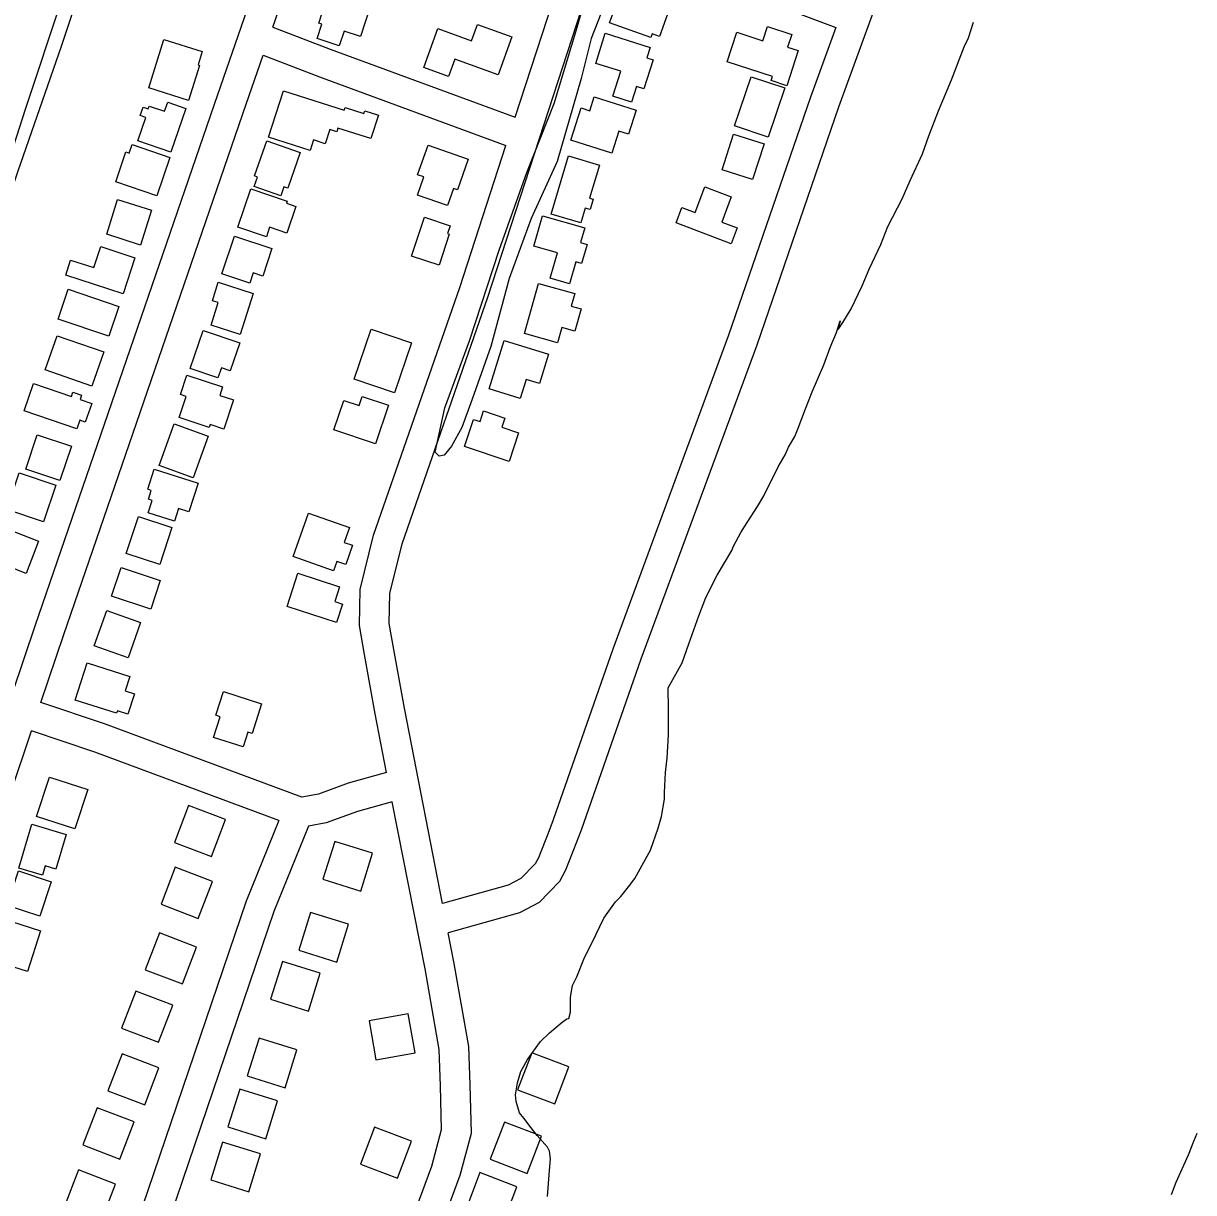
# Model space of a CAD drawing. Extents: x 3625074 to 3663148, y 511451 to 537151.
# Drawn here: x 3651956 to 3653136, y 523919 to 525098 of the extents above; entities that cross this region are included whole.
import ezdxf

# ---------------------------------------------------------------- set-up
doc = ezdxf.new("R2010")
doc.units = 0
for name, color, linetype in [('V-BLDG-OTLN', 7, 'Continuous'), ('V-ROAD-CNTR', 7, 'Continuous'), ('V-SITE-VEGE', 7, 'Continuous'), ('V-TOPO-SHOR', 7, 'Continuous')]:
    doc.layers.add(name, color=color, linetype=linetype)

msp = doc.modelspace()

# ---------------------------------------------------------------- linework, layer by layer
at = {"layer": 'V-BLDG-OTLN'}
for points in [[(3652561.1, 525135.8), (3652602.1, 525120.8), (3652598.2, 525110.2), (3652605.9, 525107.4), (3652597.7, 525084.8), (3652590.4, 525087.5), (3652589, 525083.6), (3652547.5, 525098.7)], [(3652261.4, 525128.2), (3652305.8, 525113.8), (3652296.3, 525084.7), (3652279.7, 525090.2), (3652274.9, 525075.5), (3652252.6, 525082.8), (3652257.3, 525097.2), (3652254.4, 525098.2), (3652257.4, 525107.6), (3652254.9, 525108.4)], [(3652360.2, 525053.4), (3652374.4, 525092.7), (3652408.4, 525080.3), (3652414.4, 525097), (3652449.1, 525084.4), (3652435.2, 525046.1), (3652391.5, 525061.9), (3652385.2, 525044.3)], [(3652666, 525059.2), (3652675.7, 525089.1), (3652702.1, 525080.5), (3652706.8, 525094.8), (3652731.3, 525086.9), (3652727.1, 525074), (3652737.7, 525070.5), (3652726.2, 525035.1), (3652710.5, 525040.3), (3652711.8, 525044.4)], [(3652122.9, 525020.3), (3652082.8, 525032.8), (3652098, 525081.6), (3652136.7, 525069.6), (3652132.5, 525056), (3652133.9, 525055.6)], [(3652591.4, 525061.3), (3652582.1, 525031.9), (3652574.6, 525034.3), (3652569.6, 525018.6), (3652550.8, 525024.6), (3652558.8, 525049.7), (3652533.6, 525057.6), (3652543.2, 525088), (3652588.3, 525073.7), (3652585, 525063.3)], [(3652724.2, 525032.8), (3652707.4, 524983.1), (3652673.5, 524994.5), (3652690.3, 525044.2)], [(3652218.8, 525030.1), (3652279.9, 525010.4), (3652280.7, 525013.2), (3652299.7, 525007.1), (3652300.6, 525009.9), (3652314.4, 525005.4), (3652306.7, 524981.7), (3652273.6, 524992.4), (3652272.3, 524988.5), (3652265.4, 524990.8), (3652260.8, 524976.6), (3652248.9, 524980.4), (3652245.4, 524969.8), (3652203.7, 524983.2)], [(3652532.1, 525023.8), (3652574.2, 525010.5), (3652566.5, 524986.3), (3652557, 524989.3), (3652549.9, 524967), (3652508.5, 524980.2), (3652518.8, 525012.7), (3652527.6, 525009.9)], [(3652105.2, 524968), (3652071.8, 524979.5), (3652079.8, 525002.9), (3652074.2, 525004.9), (3652077.2, 525013.5), (3652082.3, 525011.7), (3652083.3, 525014.6), (3652098.7, 525009.3), (3652101.9, 525018.5), (3652120.3, 525012.2)], [(3652090.8, 524924), (3652049.5, 524938), (3652059.8, 524968.3), (3652063.1, 524967.1), (3652066.1, 524975.7), (3652104, 524962.8)], [(3652189.4, 524944.1), (3652201.7, 524979.4), (3652235.6, 524967.6), (3652223.1, 524931.7), (3652219.1, 524933.1), (3652216, 524924.1), (3652189.1, 524933.5), (3652192.4, 524943)], [(3652661.1, 524950.2), (3652672.6, 524986.3), (3652703.4, 524976.5), (3652691.8, 524940.4)], [(3652353.9, 524945.3), (3652364.4, 524975.1), (3652404.8, 524961), (3652394, 524930.2), (3652390.1, 524931.5), (3652384, 524914.2), (3652353.8, 524924.8), (3652360.3, 524943.1)], [(3652518.4, 524896.8), (3652488.6, 524905.7), (3652506.1, 524964.4), (3652537.4, 524955.1), (3652527.4, 524921.7), (3652531, 524920.6), (3652527.9, 524910.1), (3652522.8, 524911.6)], [(3652172.7, 524892.5), (3652185.7, 524931), (3652222.3, 524918.6), (3652221.6, 524916.6), (3652231.2, 524913.3), (3652222.1, 524886.4), (3652204.7, 524892.3), (3652201.5, 524882.8)], [(3652643.6, 524933.2), (3652670.3, 524923.1), (3652660.6, 524897.6), (3652676.2, 524891.7), (3652670.1, 524875.7), (3652614.5, 524896.8), (3652620.4, 524912.2), (3652633.7, 524907.1)], [(3652085.6, 524909.4), (3652074.6, 524874.4), (3652040.4, 524885.2), (3652051.4, 524920.2)], [(3652385.9, 524885.5), (3652375.5, 524854.1), (3652347.8, 524863.3), (3652360.8, 524902.5), (3652386.7, 524893.8), (3652384.2, 524886.1)], [(3652471.1, 524873.4), (3652479.9, 524904), (3652522.5, 524891.6), (3652518.2, 524876.9), (3652524.9, 524875), (3652519.3, 524855.8), (3652513.4, 524857.5), (3652507, 524835.3), (3652487.6, 524841), (3652495, 524866.4)], [(3652169.3, 524883.4), (3652207, 524870.8), (3652197.7, 524843), (3652188.2, 524846.2), (3652184.7, 524835.8), (3652156.5, 524845.3)], [(3652056.8, 524825.2), (3651999, 524844), (3652003.9, 524859.2), (3652027.4, 524851.6), (3652034.3, 524872.8), (3652068.6, 524861.6)], [(3652188.2, 524825.5), (3652174.8, 524784.2), (3652145.6, 524793.7), (3652152.9, 524816.3), (3652146.9, 524818.2), (3652152.9, 524836.9)], [(3652495.1, 524775.9), (3652461.7, 524785.1), (3652475.7, 524835.7), (3652512.4, 524825.6), (3652508.9, 524812.7), (3652518.8, 524810), (3652512.6, 524787.5), (3652499.3, 524791.2)], [(3652042.4, 524782.4), (3651991.3, 524799.7), (3652001.5, 524829.9), (3652052.6, 524812.5)], [(3652124.7, 524749.8), (3652137.7, 524788.2), (3652174.6, 524775.8), (3652165, 524747.5), (3652156.1, 524750.5), (3652152.6, 524740.3)], [(3652347.8, 524775.8), (3652330.6, 524725.3), (3652289.9, 524739.2), (3652307.1, 524789.6)], [(3651990.4, 524782.9), (3652037.3, 524766.6), (3652025.2, 524732.1), (3651978.4, 524748.4)], [(3652457.5, 524719.5), (3652426.1, 524729.2), (3652441.1, 524778.1), (3652486, 524764.3), (3652476.9, 524734.7), (3652463.4, 524738.8)], [(3652143.6, 524690.3), (3652113.4, 524700.3), (3652120.5, 524721.6), (3652114.8, 524723.5), (3652121.3, 524743.2), (3652157.3, 524731.2), (3652154.5, 524722.7), (3652168.2, 524718.2), (3652158.4, 524688.8), (3652144.6, 524693.4)], [(3652010.3, 524689.1), (3651957.2, 524707.2), (3651966.5, 524734.7), (3652004.7, 524721.7), (3652006.2, 524725.9), (3652015, 524722.9), (3652013.5, 524718.5), (3652025.2, 524714.6), (3652018.7, 524695.7), (3652013.1, 524697.6)], [(3652279.4, 524717.6), (3652294.9, 524712.4), (3652298.1, 524721.7), (3652324.5, 524712.8), (3652311.4, 524673.7), (3652269.4, 524687.9)], [(3652455.8, 524685.1), (3652446.1, 524656.1), (3652401.1, 524671.1), (3652410.3, 524698.5), (3652416.9, 524696.3), (3652420.5, 524707), (3652442, 524699.8), (3652439, 524690.7)], [(3652108.4, 524693.9), (3652142.6, 524681.6), (3652127.4, 524639.7), (3652093.3, 524652)], [(3651958.7, 524648.3), (3651970.1, 524682.9), (3652004.7, 524671.5), (3651993.2, 524636.9)], [(3652088.1, 524648.2), (3652132.5, 524634.1), (3652123.3, 524605.3), (3652112.9, 524608.6), (3652108.8, 524595.7), (3652082.2, 524604.2), (3652086.2, 524616.7), (3652082.4, 524617.9), (3652085.2, 524626.9), (3652081.7, 524628.1)], [(3651976.6, 524595.1), (3651939.6, 524607.7), (3651952.1, 524644.6), (3651989.1, 524632.1)], [(3652106.1, 524589.5), (3652093.9, 524552.2), (3652060, 524563.4), (3652072.3, 524600.6)], [(3652243.8, 524603.9), (3652285.1, 524589.4), (3652279.9, 524574.5), (3652288.3, 524571.5), (3652281.4, 524552), (3652272.4, 524555.2), (3652269.1, 524545.7), (3652228.3, 524560.1)], [(3651959.2, 524543.2), (3651928.1, 524555.1), (3651940.6, 524587.7), (3651971.7, 524575.8)], [(3652045.3, 524520.2), (3652054.9, 524549.1), (3652094.4, 524535.9), (3652084.8, 524507)], [(3652222.3, 524509.9), (3652233.1, 524543.3), (3652275.3, 524529.7), (3652270.5, 524514.7), (3652278, 524512.2), (3652272.1, 524493.8)], [(3652027.7, 524470.2), (3652040.4, 524505.9), (3652074.6, 524493.7), (3652061.9, 524458)], [(3652050.3, 524402.1), (3652008.7, 524415.4), (3652020.8, 524453), (3652063.6, 524439.2), (3652058.9, 524424.6), (3652068.3, 524421.6), (3652061.8, 524401.3), (3652051.2, 524404.7)], [(3652196.6, 524411.5), (3652186.9, 524381.7), (3652182.8, 524383), (3652177.9, 524368.1), (3652148.2, 524377.8), (3652154.9, 524398.6), (3652150.3, 524400.1), (3652158.1, 524424)], [(3651969.7, 524298.1), (3651982.7, 524337.7), (3652021.3, 524325.1), (3652008.3, 524285.4)], [(3652146, 524257.5), (3652160.2, 524294.9), (3652122.9, 524309.2), (3652108.6, 524271.8)], [(3651999.6, 524279.8), (3651989.2, 524244.9), (3651978.2, 524248.2), (3651975.5, 524238.9), (3651951.8, 524245.9), (3651964.9, 524290.1)], [(3652270.3, 524272.9), (3652258.4, 524234.7), (3652296.6, 524222.8), (3652308.5, 524261)], [(3652132.6, 524195.1), (3652146.9, 524232.4), (3652109.5, 524246.7), (3652095.3, 524209.4)], [(3651951.4, 524243), (3651984.4, 524232.2), (3651973, 524197.5), (3651940.1, 524208.3)], [(3652246, 524201.2), (3652234.1, 524163), (3652272.3, 524151.1), (3652284.2, 524189.3)], [(3651933.9, 524195.4), (3651973.5, 524182.7), (3651960.4, 524141.6), (3651920.8, 524154.2)], [(3652116.7, 524129), (3652130.9, 524166.3), (3652093.6, 524180.6), (3652079.3, 524143.2)], [(3652217.6, 524151.8), (3652205.7, 524113.6), (3652243.9, 524101.7), (3652255.8, 524139.9)], [(3652092.7, 524070.3), (3652107, 524107.6), (3652069.6, 524121.9), (3652055.4, 524084.6)], [(3652351.3, 524059.4), (3652344.5, 524098.8), (3652305.1, 524092), (3652311.9, 524052.6)], [(3652194, 524074.4), (3652182.1, 524036.2), (3652220.3, 524024.3), (3652232.2, 524062.5)], [(3652078.9, 524007), (3652093.1, 524044.3), (3652055.8, 524058.6), (3652041.5, 524021.3)], [(3652469.1, 524059.7), (3652454.8, 524022.4), (3652492.2, 524008.1), (3652506.4, 524045.5)], [(3652174.5, 524023), (3652162.6, 523984.8), (3652200.8, 523972.9), (3652212.7, 524011.1)], [(3652053.7, 523952.4), (3652068, 523989.8), (3652030.6, 524004), (3652016.3, 523966.7)], [(3652333.6, 523933.1), (3652347.7, 523970.5), (3652310.3, 523984.7), (3652296.2, 523947.3)], [(3652441.4, 523989.6), (3652427.1, 523952.3), (3652464.5, 523938), (3652478.7, 523975.4)], [(3652157.3, 523969.5), (3652145.4, 523931.3), (3652183.6, 523919.4), (3652195.5, 523957.6)], [(3652034.9, 523889.8), (3652049.1, 523927.1), (3652011.8, 523941.4), (3651997.5, 523904)], [(3652416.6, 523938.7), (3652402.4, 523901.3), (3652439.7, 523887), (3652454, 523924.4)]]:
    msp.add_lwpolyline(points, close=True, dxfattribs=at)
at = {"layer": 'V-ROAD-CNTR'}
for points in [[(3652885.9, 526556.8), (3652906.7, 526437.9), (3652972.2, 526112.1), (3653017.6, 525893.9), (3653032.9, 525815.4), (3653038.8, 525780.9), (3653033.8, 525743.1), (3653024.6, 525701.5), (3652993, 525614.5), (3652877.6, 525285.4), (3652778.5, 525013.4), (3652695.9, 524773.4), (3652578.9, 524456.6), (3652518.8, 524284.2), (3652514.1, 524272), (3652503.1, 524243.9), (3652497.1, 524232.4), (3652476.4, 524211.2), (3652456.7, 524200.7), (3652384.8, 524180.5)], [(3652452.3, 525003.4), (3652495.5, 525136.5), (3652615.6, 525484.6), (3652733.2, 525815.1), (3652849.9, 526163.8), (3652902.5, 526306.8)], [(3651945.5, 524422.3), (3651968.5, 524491.3), (3652152.6, 525026.4), (3652247, 525299.3), (3652487.9, 526017), (3652478.1, 526027.9), (3652469.5, 526051.7), (3652469.5, 526075.5), (3652482.3, 526099.3), (3652502.4, 526111.3), (3652534.7, 526110.1), (3652559.2, 526094), (3652574.6, 526070.3), (3652576.2, 526047.8), (3652568.8, 526022.3), (3652548.6, 526007.5), (3652523.4, 526002.2), (3652514.7, 526002.6)], [(3652207.8, 525094.2), (3652275.4, 525289.6), (3652514.7, 526002.6)], [(3652379.1, 524210.1), (3652340.6, 524407.1), (3652329.8, 524466.4), (3652325.3, 524492.8), (3652326, 524522.8), (3652338.3, 524573.1), (3652424.8, 524821.8), (3652524, 525126.9), (3652542.4, 525180.5)], [(3652542.4, 525180.5), (3652640.6, 525144.8), (3652775.8, 525093.8)], [(3652207.8, 525094.2), (3652265.6, 525072.1), (3652452.3, 525003.4)], [(3652775.8, 525093.8), (3652750.2, 525023.5), (3652667.6, 524783.4), (3652550.7, 524466.8), (3652490.6, 524294.5), (3652486.2, 524282.8), (3652475.7, 524256.4), (3652472.5, 524250.2), (3652458.1, 524235.5), (3652445.4, 524228.7), (3652379.1, 524210.1)], [(3651974, 524412.8), (3651997, 524481.7), (3652180.9, 525016.6), (3652198, 525065.9)], [(3652198, 525065.9), (3652255.1, 525044), (3652443, 524974.9)], [(3652322.7, 524342.4), (3652311.1, 524401.6), (3652300.3, 524461.2), (3652295.2, 524490.6), (3652296.1, 524526.8), (3652309.5, 524581.6), (3652396.4, 524831.4), (3652443, 524974.9)], [(3652322.7, 524342.4), (3652283.9, 524331.7), (3652253.8, 524320.4), (3652237, 524317.3), (3652038.3, 524391.3), (3651974, 524412.8)], [(3651213.7, 521950.4), (3651213.6, 521948.7), (3651339.1, 522336.1), (3651384.5, 522474.3), (3651392.4, 522520.7), (3651385.7, 522563.2), (3651378.2, 522612), (3651376.8, 522644), (3651384.1, 522681.4), (3651416.9, 522785.7), (3651553.3, 523184.2), (3651754.6, 523764.2), (3651943.4, 524321.2), (3651964.5, 524384.3)], [(3652213.8, 524293.9), (3652028.3, 524363), (3651964.5, 524384.3)], [(3651970.6, 522844), (3652006.7, 522942.8), (3652171, 523389.2), (3652324.2, 523826.2), (3652368.2, 523945.3), (3652378, 523982.1), (3652377, 524026.4), (3652375.8, 524063), (3652361.4, 524144.2), (3652328.4, 524312.9)], [(3652328.4, 524312.9), (3652293.2, 524303.1), (3652261.8, 524291.4), (3652243.8, 524288.1)], [(3652213.8, 524293.9), (3652180.9, 524212.5), (3652076, 523903.9), (3651951.4, 523551.1), (3651770.2, 523008), (3651748.2, 522948.8), (3651746.9, 522922), (3651758.3, 522900.7), (3651788.1, 522877), (3651862.2, 522853), (3651960.4, 522815.8)], [(3652243.8, 524288.1), (3652209, 524202.1), (3652104.3, 523894.1), (3651979.8, 523541.3), (3651798.5, 522998), (3651778, 522942.8), (3651777.3, 522928.8), (3651781.8, 522920.3), (3651802.5, 522903.8), (3651872.1, 522881.3), (3651970.6, 522844)], [(3651691.1, 521958.6), (3651745.2, 522134.7), (3651886.5, 522525.5), (3652034.8, 522932.5), (3652199.3, 523379), (3652352.4, 523816), (3652396.8, 523936.3), (3652408.1, 523978.5), (3652407, 524027.2), (3652405.7, 524066.1), (3652390.9, 524149.7), (3652384.8, 524180.5)]]:
    msp.add_lwpolyline(points, dxfattribs=at)
at = {"layer": 'V-SITE-VEGE'}
for points in [[(3652542.3, 525117), (3652528.8, 525082.7), (3652518.9, 525042.4), (3652494.7, 524958.7), (3652468.4, 524901.3), (3652446.2, 524840.5), (3652427.8, 524772.1), (3652409, 524719), (3652398.4, 524690.3), (3652388.1, 524671.4), (3652380.7, 524662.6), (3652375.6, 524661.5), (3652371.5, 524665.4), (3652381.3, 524710.3), (3652406.4, 524777.8), (3652436, 524869.2), (3652463.9, 524947.4), (3652491.5, 525017), (3652513.4, 525089.5), (3652527.2, 525137.5)], [(3651995.4, 525123.8), (3651958.2, 525011.2), (3651931.1, 524928.4)], [(3652508, 524100.7), (3652508, 524115.8), (3652510, 524127.5), (3652514.4, 524136.3), (3652522.2, 524155.8), (3652530, 524170.9), (3652541.8, 524195.3), (3652553.5, 524211.9), (3652558.9, 524217.3), (3652566.7, 524227), (3652573.1, 524235.3), (3652581.9, 524251.9), (3652588.7, 524264.1), (3652596.6, 524286.1), (3652600, 524297.8), (3652603, 524315.4), (3652603, 524322.2), (3652604, 524342.2), (3652605.5, 524356.9), (3652607, 524380.3), (3652607, 524412), (3652606.5, 524422.3), (3652606.5, 524427.7), (3652620.7, 524453), (3652627.6, 524472.1), (3652637.4, 524500.4), (3652644.7, 524518.9), (3652656, 524541.4), (3652670.7, 524566.2), (3652672.6, 524570.6), (3652680, 524584.3), (3652686.3, 524594.5), (3652696.6, 524610.6), (3652703, 524621.4), (3652717.7, 524650.6), (3652724.5, 524662.8), (3652727.9, 524670.6), (3652734.3, 524681.4), (3652737.7, 524689.7), (3652745.1, 524709.2), (3652751.9, 524726.3), (3652763.7, 524753.6), (3652770.1, 524771.2), (3652776.4, 524786.3), (3652779.9, 524798), (3652777.9, 524789.2), (3652782.8, 524796.1), (3652791.1, 524810.2), (3652802.4, 524833.1), (3652809.2, 524850.2), (3652821, 524875.1), (3652828.3, 524893.2), (3652842.5, 524921), (3652850.8, 524939.5), (3652863.1, 524966.4), (3652869.4, 524984.4), (3652879.2, 525009.8), (3652892.5, 525041), (3652905.2, 525074.2), (3652909.6, 525083.5), (3652914.5, 525099.1)], [(3652484.8, 523914.7), (3652486.8, 523941), (3652487.8, 523952.7), (3652486.8, 523960.5), (3652484.9, 523964.5), (3652474.6, 523976.2), (3652468.3, 523984), (3652461, 523993.8), (3652456.6, 523999.2), (3652453.2, 524010.4), (3652452.7, 524017.2), (3652454.7, 524029.4), (3652458.1, 524040.7), (3652464.9, 524052.9), (3652477.7, 524070.9), (3652487, 524079.7), (3652499.7, 524090.4), (3652504.5, 524093.8), (3652506.5, 524094.3), (3652508, 524100.7)], [(3653139.7, 523978.3), (3653136.3, 523970), (3653130.9, 523956.4), (3653118.7, 523928.6), (3653113.8, 523916.4)]]:
    msp.add_lwpolyline(points, dxfattribs=at)
at = {"layer": 'V-TOPO-SHOR'}
msp.add_lwpolyline([(3652185.7, 525638.7), (3652155.2, 525552.7), (3652114.6, 525433.8), (3652073.1, 525306.1), (3652032.4, 525188.7), (3651994.3, 525074.5), (3651950.7, 524948.8), (3651910.1, 524828.9), (3651869.8, 524720.7), (3651829.2, 524599.2), (3651788.5, 524483.8), (3651758.9, 524400.9), (3651718.2, 524286.1), (3651680, 524174.8), (3651663.6, 524125.8), (3651638.5, 524050.8), (3651590.6, 523911.7), (3651547.4, 523790.2), (3651506.2, 523675.3), (3651466.7, 523553.9), (3651434, 523444.8), (3651371.9, 523271.7)], dxfattribs=at)

doc.saveas('drawing.dxf')
